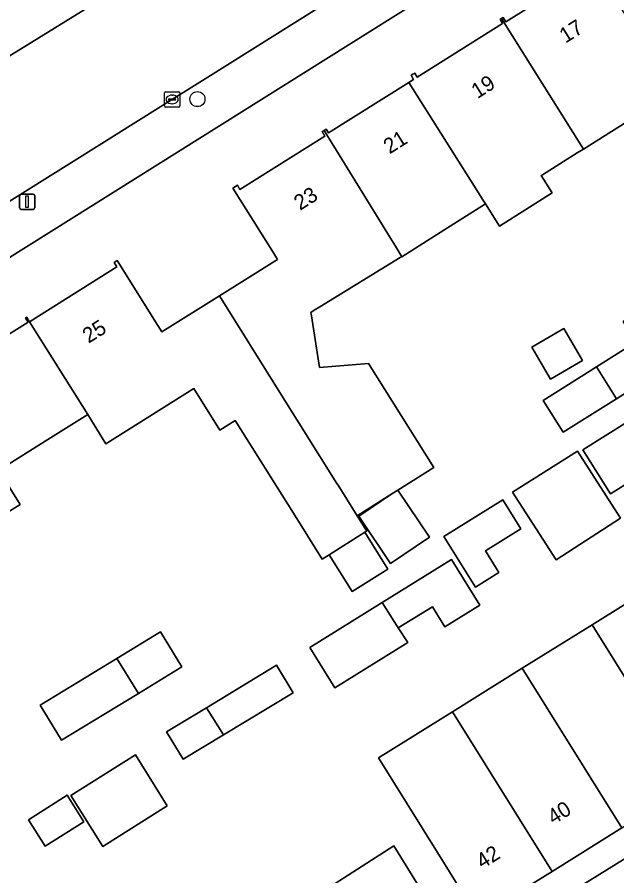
# Model space of a CAD drawing. Extents: x 159279 to 160377, y 384531 to 385888.
# Drawn here: x 159759.4 to 159798.6, y 385373.7 to 385429.8 of the extents above; entities that cross this region are included whole.
import ezdxf

# ---------------------------------------------------------------- set-up
doc = ezdxf.new("R2010")
doc.units = 0
for name, color, linetype in [('IMGEO_Boom', 7, 'Continuous'), ('IMGEO_Erf', 7, 'Continuous'), ('IMGEO_Kolk', 7, 'Continuous'), ('IMGEO_Lichtmast', 7, 'Continuous'), ('IMGEO_Pand', 7, 'Continuous'), ('IMGEO_Pand_nummerreeks', 7, 'Continuous'), ('IMGEO_Rijbaan_lokaal_open', 7, 'Continuous'), ('IMGEO_Voetpad_open', 7, 'Continuous')]:
    doc.layers.add(name, color=color, linetype=linetype)

msp = doc.modelspace()

# ---------------------------------------------------------------- linework, layer by layer
at = {"layer": 'IMGEO_Boom'}
msp.add_circle((159771.161, 385424.438), 0.489, dxfattribs=at)
at = {"layer": 'IMGEO_Erf'}
for points in [[(159859.363, 385477.052), (159716.755, 385387.736)], [(159754.444, 385406.334), (159760.074, 385409.862), (159759.909, 385410.125), (159759.995, 385410.178), (159760.174, 385409.892), (159765.883, 385413.47), (159765.702, 385413.758), (159765.908, 385413.887), (159768.563, 385409.651), (159768.829, 385409.227), (159772.592, 385411.585), (159776.391, 385413.966), (159776.125, 385414.389), (159773.464, 385418.622), (159773.769, 385418.813), (159773.942, 385418.537), (159779.493, 385422.026), (159779.314, 385422.312), (159779.444, 385422.394), (159779.574, 385422.476), (159779.731, 385422.226), (159784.991, 385425.532), (159785.305, 385425.729), (159785.138, 385425.994), (159785.255, 385426.067), (159785.372, 385426.141), (159785.536, 385425.879), (159791.116, 385429.386), (159790.955, 385429.641), (159791.058, 385429.706), (159791.16, 385429.77), (159791.338, 385429.487), (159796.999, 385433.045)], [(159802.332, 385424.893), (159796.417, 385421.175), (159796.008, 385420.918), (159793.74, 385419.492), (159793.655, 385419.438), (159794.365, 385418.314), (159790.92, 385416.139), (159790.004, 385417.589), (159787.276, 385415.867), (159784.533, 385414.136), (159784.412, 385414.098), (159779.159, 385410.856), (159778.804, 385410.637), (159778.584, 385410.501), (159778.628, 385410.275), (159779.15, 385406.902), (159782.354, 385407.158), (159786.621, 385400.354), (159784.278, 385398.885), (159786.348, 385395.806), (159783.791, 385394.088), (159781.713, 385397.18), (159783.874, 385398.632), (159781.609, 385397.212), (159782.241, 385396.205), (159782.117, 385396.127), (159783.622, 385393.728), (159781.275, 385392.256), (159779.77, 385394.655), (159779.318, 385394.372), (159777.436, 385397.371), (159773.63, 385403.44), (159772.632, 385402.813), (159770.929, 385405.532), (159765.161, 385401.918), (159763.978, 385403.829), (159761.364, 385402.191), (159758.252, 385400.242)], [(159802.575, 385401.384), (159798.192, 385398.631), (159796.378, 385401.52), (159800.754, 385404.269)], [(159758.153, 385400.18), (159759.555, 385397.945), (159753.71, 385394.308)], [(159798.929, 385376.807), (159794.357, 385373.965), (159789.507, 385370.95), (159786.867, 385375.197), (159783.014, 385381.395), (159787.84, 385384.397), (159792.413, 385387.241), (159796.987, 385390.085), (159801.562, 385392.929)], [(159788.588, 385368.265), (159818.371, 385386.722)], [(159779.259, 385372.582), (159783.997, 385375.641), (159786.586, 385371.481)]]:
    msp.add_lwpolyline(points, dxfattribs=at)
for points in [[(159797.275, 385406.938), (159799.865, 385408.565), (159799.022, 385409.907), (159801.828, 385411.67), (159803.979, 385408.247), (159798.583, 385404.856), (159795.09, 385402.662), (159793.782, 385404.743)], [(159795.138, 385409.453), (159796.36, 385407.364), (159794.257, 385406.133), (159793.034, 385408.221)], [(159796.016, 385401.423), (159798.839, 385397.054), (159794.628, 385394.333), (159791.774, 385398.749)], [(159791.137, 385398.246), (159792.316, 385396.351), (159789.998, 385394.907), (159790.88, 385393.49), (159789.349, 385392.536), (159787.287, 385395.849)], [(159783.247, 385391.533), (159787.786, 385394.354), (159789.638, 385391.355), (159787.353, 385389.944), (159786.537, 385391.266), (159784.3, 385389.884), (159784.919, 385388.916), (159780.154, 385385.955), (159778.515, 385388.592)], [(159770.147, 385387.329), (159767.302, 385385.597), (159762.273, 385382.537), (159760.877, 385384.831), (159765.875, 385387.872), (159768.751, 385389.622)], [(159777.413, 385385.641), (159772.853, 385382.884), (159770.224, 385381.294), (159769.141, 385383.086), (159771.748, 385384.662), (159776.33, 385387.433)], [(159769.182, 385378.24), (159764.96, 385375.601), (159762.877, 385378.934), (159767.099, 385381.573)], [(159762.635, 385378.944), (159763.726, 385377.211), (159761.188, 385375.613), (159760.097, 385377.345)]]:
    msp.add_lwpolyline(points, close=True, dxfattribs=at)
at = {"layer": 'IMGEO_Kolk'}
for p, q in [((159769.08, 385424.919), (159769.932, 385424.919)), ((159769.005, 385423.993), (159769.005, 385424.845)), ((159769.264, 385424.413), (159769.264, 385424.425)), ((159769.702, 385424.376), (159769.304, 385424.376)), ((159769.307, 385424.462), (159769.705, 385424.462)), ((159769.493, 385424.699), (159769.518, 385424.699)), ((159769.748, 385424.425), (159769.748, 385424.413)), ((159770.006, 385424.845), (159770.006, 385423.993)), ((159769.932, 385423.919), (159769.08, 385423.919)), ((159769.516, 385424.139), (159769.491, 385424.139))]:
    msp.add_line(p, q, dxfattribs=at)
for points in [[(159769.08, 385424.919), (159769.932, 385424.919)], [(159769.005, 385423.993), (159769.005, 385424.845)], [(159770.006, 385424.845), (159770.006, 385423.993)], [(159769.932, 385423.919), (159769.08, 385423.919)]]:
    msp.add_lwpolyline(points, dxfattribs=at)
for centre, radius, start, end in [((159769.082, 385424.843), 0.0765, 91.552, 178.448), ((159769.082, 385424.843), 0.0765, 91.552, 178.448), ((159769.93, 385424.843), 0.0765, 1.552, 88.448), ((159769.93, 385424.843), 0.0765, 1.552, 88.448), ((159769.304, 385424.422), 0.0403, 85.8775, 175.7526), ((159769.301, 385424.412), 0.0366, 178.938, 274.7102), ((159769.705, 385424.419), 0.043, 264.8664, 352.4533), ((159769.709, 385424.424), 0.0386, 1.7309, 96.639), ((159769.082, 385423.995), 0.0765, 181.552, 268.448), ((159769.082, 385423.995), 0.0765, 181.552, 268.448), ((159769.93, 385423.995), 0.0765, 271.552, 358.448), ((159769.93, 385423.995), 0.0765, 271.552, 358.448)]:
    msp.add_arc(centre, radius, start, end, dxfattribs=at)
for centre, major_axis, ratio, start_param, end_param in [((159769.492, 385424.419), (-0.387, 0.002), 0.722429, 4.712389, 7.853982), ((159769.517, 385424.419), (-0.39, 0.002), 0.717154, 1.570796, 4.712389)]:
    msp.add_ellipse(centre, major_axis=major_axis, ratio=ratio, start_param=start_param, end_param=end_param, dxfattribs=at)
at = {"layer": 'IMGEO_Lichtmast'}
for p, q in [((159759.522, 385417.334), (159759.522, 385418.134)), ((159759.522, 385418.134), (159759.522, 385417.334)), ((159759.622, 385418.234), (159760.412, 385418.234)), ((159760.412, 385418.234), (159759.622, 385418.234)), ((159760.512, 385418.134), (159760.512, 385417.334)), ((159760.512, 385417.334), (159760.512, 385418.134)), ((159760.412, 385417.234), (159759.622, 385417.234)), ((159759.622, 385417.234), (159760.412, 385417.234))]:
    msp.add_line(p, q, dxfattribs=at)
msp.add_lwpolyline([(159759.942, 385418.109), (159760.092, 385418.109), (159760.092, 385417.359), (159759.942, 385417.359), (159759.942, 385418.109)], dxfattribs=at)
for centre, start, end in [((159759.622, 385418.134), 90, 180), ((159759.622, 385418.134), 90, 180), ((159760.412, 385418.134), 0, 90), ((159760.412, 385418.134), 360, 90), ((159759.622, 385417.334), 180, 270), ((159759.622, 385417.334), 180, 270), ((159760.412, 385417.334), 270, 0), ((159760.412, 385417.334), 270, 0)]:
    msp.add_arc(centre, 0.1, start, end, dxfattribs=at)
at = {"layer": 'IMGEO_Pand'}
for points in [[(159796.417, 385421.175), (159802.332, 385424.893), (159800.94, 385427.108), (159799.657, 385429.149), (159796.997, 385433.382), (159796.846, 385433.287), (159796.999, 385433.045), (159791.338, 385429.487), (159791.16, 385429.77), (159791.058, 385429.706)], [(159791.058, 385429.706), (159790.955, 385429.641), (159791.116, 385429.386), (159785.536, 385425.879), (159785.372, 385426.141), (159785.255, 385426.067), (159785.138, 385425.994), (159785.305, 385425.729), (159784.991, 385425.532), (159789.552, 385418.306), (159789.795, 385417.921), (159790.004, 385417.589), (159790.92, 385416.139), (159794.365, 385418.314), (159793.655, 385419.438), (159793.74, 385419.492), (159796.008, 385420.918), (159796.417, 385421.175)], [(159784.991, 385425.532), (159779.731, 385422.226), (159779.574, 385422.476), (159779.444, 385422.394), (159783.79, 385415.356), (159784.112, 385414.828), (159784.533, 385414.136), (159787.276, 385415.867), (159790.004, 385417.589), (159789.795, 385417.921), (159789.552, 385418.306)], [(159779.444, 385422.394), (159779.314, 385422.312), (159779.493, 385422.026), (159773.942, 385418.537), (159773.769, 385418.813), (159773.464, 385418.622), (159776.125, 385414.389), (159776.391, 385413.966), (159772.592, 385411.585), (159776.552, 385405.273), (159780.282, 385399.327), (159780.359, 385399.204), (159781.609, 385397.212), (159783.874, 385398.632), (159784.278, 385398.885), (159786.621, 385400.354), (159782.354, 385407.158), (159779.15, 385406.902), (159778.628, 385410.275), (159778.584, 385410.501), (159778.804, 385410.637), (159779.159, 385410.856), (159784.412, 385414.098), (159784.533, 385414.136), (159784.112, 385414.828), (159783.79, 385415.356)], [(159772.592, 385411.585), (159768.829, 385409.227), (159768.563, 385409.651), (159765.908, 385413.887), (159765.702, 385413.758), (159765.883, 385413.47), (159760.174, 385409.892), (159763.978, 385403.829), (159765.161, 385401.918), (159770.929, 385405.532), (159772.632, 385402.813), (159773.63, 385403.44), (159777.436, 385397.371), (159779.318, 385394.372), (159779.77, 385394.655), (159782.117, 385396.127), (159782.241, 385396.205), (159781.609, 385397.212), (159780.359, 385399.204), (159780.282, 385399.327), (159776.552, 385405.273)], [(159797.275, 385406.938), (159798.583, 385404.856), (159803.979, 385408.247), (159801.828, 385411.67), (159799.022, 385409.907), (159799.865, 385408.565)], [(159760.174, 385409.892), (159759.995, 385410.178), (159759.909, 385410.125), (159760.074, 385409.862), (159754.444, 385406.334), (159754.266, 385406.617), (159754.157, 385406.549), (159758.153, 385400.18), (159758.252, 385400.242), (159761.364, 385402.191), (159763.978, 385403.829)], [(159796.36, 385407.364), (159795.138, 385409.453), (159793.034, 385408.221), (159794.257, 385406.133)], [(159798.583, 385404.856), (159797.275, 385406.938), (159793.782, 385404.743), (159795.09, 385402.662)], [(159754.157, 385406.549), (159754.05, 385406.481), (159754.236, 385406.184), (159748.635, 385402.674), (159748.452, 385402.967), (159748.328, 385402.889), (159753.71, 385394.308), (159759.555, 385397.945), (159758.153, 385400.18)], [(159800.754, 385404.269), (159796.378, 385401.52), (159798.192, 385398.631), (159802.575, 385401.384)], [(159791.774, 385398.749), (159794.628, 385394.333), (159798.839, 385397.054), (159796.016, 385401.423)], [(159784.278, 385398.885), (159783.874, 385398.632), (159781.713, 385397.18), (159783.791, 385394.088), (159786.348, 385395.806)], [(159787.287, 385395.849), (159789.349, 385392.536), (159790.88, 385393.49), (159789.998, 385394.907), (159792.316, 385396.351), (159791.137, 385398.246)], [(159782.117, 385396.127), (159779.77, 385394.655), (159781.275, 385392.256), (159783.622, 385393.728)], [(159787.786, 385394.354), (159783.247, 385391.533), (159784.3, 385389.884), (159786.537, 385391.266), (159787.353, 385389.944), (159789.638, 385391.355)], [(159798.576, 385387.539), (159803.501, 385379.65), (159808.072, 385382.492), (159803.15, 385390.383), (159801.562, 385392.929), (159796.987, 385390.085)], [(159784.3, 385389.884), (159783.247, 385391.533), (159778.515, 385388.592), (159780.154, 385385.955), (159784.919, 385388.916)], [(159794.002, 385384.696), (159798.929, 385376.807), (159803.501, 385379.65), (159798.576, 385387.539), (159796.987, 385390.085), (159792.413, 385387.241)], [(159770.147, 385387.329), (159768.751, 385389.622), (159765.875, 385387.872), (159767.302, 385385.597)], [(159760.877, 385384.831), (159762.273, 385382.537), (159767.302, 385385.597), (159765.875, 385387.872)], [(159772.853, 385382.884), (159777.413, 385385.641), (159776.33, 385387.433), (159771.748, 385384.662)], [(159794.002, 385384.696), (159792.413, 385387.241), (159787.84, 385384.397), (159794.357, 385373.965), (159798.929, 385376.807)], [(159772.853, 385382.884), (159771.748, 385384.662), (159769.141, 385383.086), (159770.224, 385381.294)], [(159787.84, 385384.397), (159783.014, 385381.395), (159786.867, 385375.197), (159789.507, 385370.95), (159794.357, 385373.965)], [(159762.877, 385378.934), (159764.96, 385375.601), (159769.182, 385378.24), (159767.099, 385381.573)], [(159763.726, 385377.211), (159762.635, 385378.944), (159760.097, 385377.345), (159761.188, 385375.613)], [(159788.588, 385368.265), (159786.586, 385371.481), (159783.997, 385375.641), (159779.259, 385372.582), (159784.451, 385364.263), (159789.215, 385367.228)]]:
    msp.add_lwpolyline(points, close=True, dxfattribs=at)
at = {"layer": 'IMGEO_Rijbaan_lokaal_open'}
for points in [[(159763.09, 385420.412), (159768.582, 385423.843), (159771.844, 385425.88), (159793.988, 385439.775), (159799.603, 385443.299), (159802.523, 385445.131), (159824.98, 385459.176), (159830.998, 385462.94), (159840.845, 385469.098), (159855.306, 385478.182), (159858.189, 385479.992), (159859.12, 385480.577), (159862.184, 385482.502), (159873.875, 385489.845), (159883.308, 385495.722), (159884.373, 385496.383), (159885.478, 385496.891), (159887.8, 385497.747), (159886.394, 385500), (159884.576, 385502.913)], [(159792.427, 385448.36), (159780.691, 385440.99), (159780.608, 385440.943), (159780.48, 385440.849), (159771.923, 385435.466), (159771.659, 385435.328), (159766.391, 385431.986), (159764.44, 385430.729), (159764.311, 385430.631), (159756.489, 385425.812)], [(159756.489, 385425.812), (159764.311, 385430.631), (159764.44, 385430.729)], [(159644.265, 385348.476), (159693.538, 385379.269), (159694.578, 385379.919), (159695.635, 385378.201), (159696.559, 385378.77), (159699.58, 385380.629), (159714.128, 385389.762), (159720.028, 385393.412), (159721.442, 385394.303), (159730.951, 385400.295), (159733.918, 385402.165), (159735.355, 385403.07), (159738.282, 385404.915), (159739.008, 385405.372), (159763.09, 385420.412)]]:
    msp.add_lwpolyline(points, dxfattribs=at)
at = {"layer": 'IMGEO_Voetpad_open'}
for points in [[(159711.05, 385384.114), (159716.755, 385387.736), (159859.363, 385477.052)], [(159793.988, 385439.775), (159771.844, 385425.88), (159768.582, 385423.843), (159763.09, 385420.412), (159739.008, 385405.372), (159738.282, 385404.915), (159735.355, 385403.07), (159733.918, 385402.165), (159730.951, 385400.295), (159721.442, 385394.303), (159720.028, 385393.412), (159714.128, 385389.762), (159713.643, 385389.411), (159713.192, 385389.018), (159712.777, 385388.587), (159712.402, 385388.12), (159712.071, 385387.621), (159711.786, 385387.095), (159711.697, 385386.905)], [(159818.371, 385386.722), (159788.588, 385368.265)]]:
    msp.add_lwpolyline(points, dxfattribs=at)

# ---------------------------------------------------------------- texts
at = {"layer": 'IMGEO_Pand_nummerreeks'}
for s, rotation, p in [('17', 32.1791, (159795.241, 385428.064)), ('19', 32.1773, (159789.477, 385424.437)), ('21', 32.1773, (159783.731, 385420.821)), ('23', 32.1773, (159777.872, 385417.134)), ('25', 31.9768, (159764.036, 385408.45)), ('40', 31.8679, (159794.449, 385376.99)), ('42', 31.8679, (159789.796, 385374.097))]:
    msp.add_text(s, height=1, rotation=rotation, dxfattribs=at).set_placement(p)

doc.saveas('drawing.dxf')
